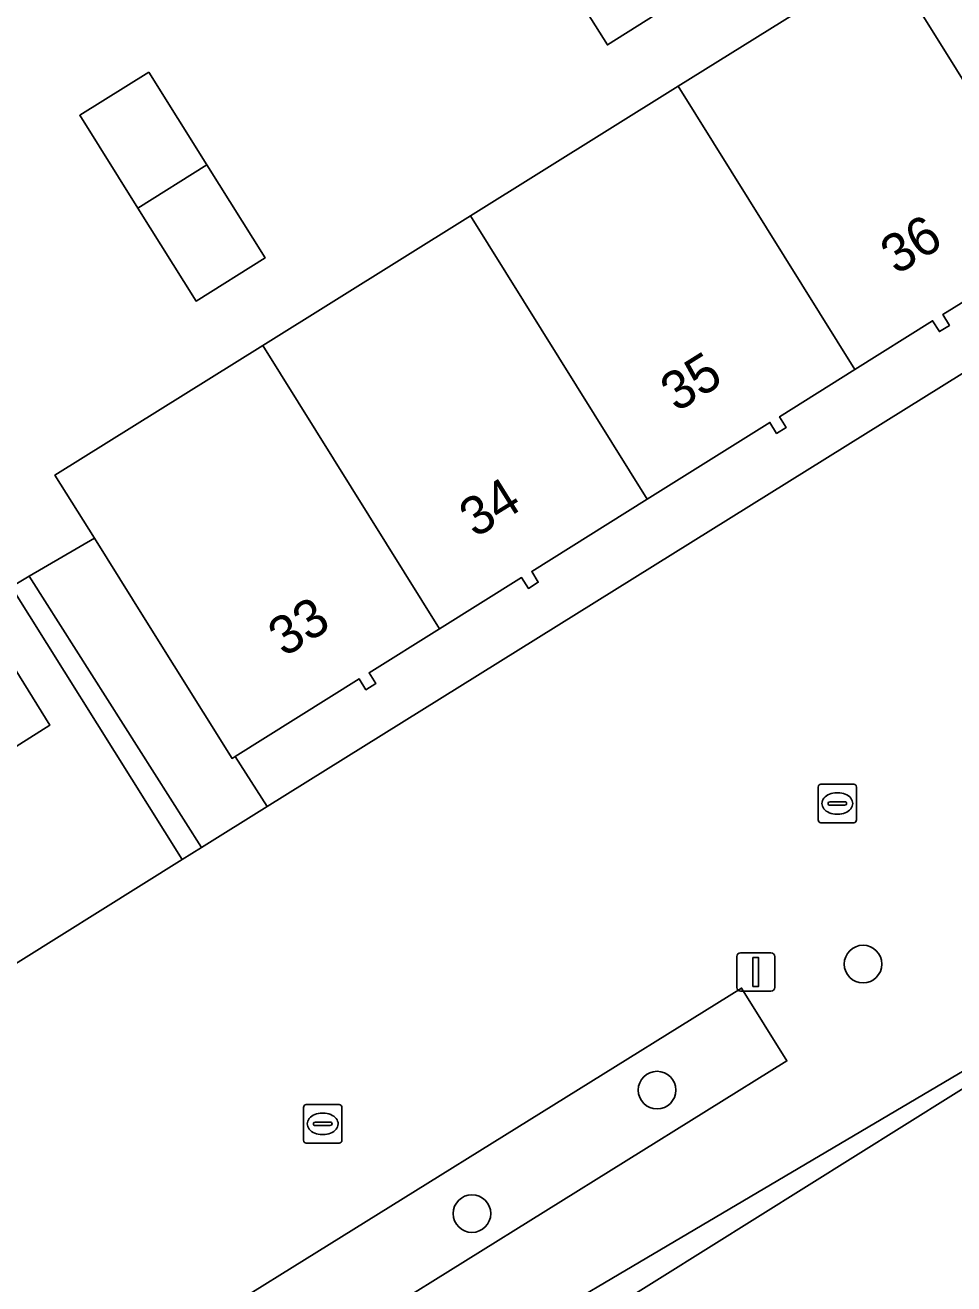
# Model space of a CAD drawing. Extents: x 159279 to 160377, y 384531 to 385888.
# Drawn here: x 159621.07 to 159645.22, y 385490.57 to 385523.3 of the extents above; entities that cross this region are included whole.
import ezdxf

# ---------------------------------------------------------------- set-up
doc = ezdxf.new("R2010")
doc.units = 0
for name, color, linetype in [('IMGEO_Boom', 7, 'Continuous'), ('IMGEO_Erf', 7, 'Continuous'), ('IMGEO_Groenvoorziening', 7, 'Continuous'), ('IMGEO_Hek', 7, 'Continuous'), ('IMGEO_Kolk', 7, 'Continuous'), ('IMGEO_Lichtmast', 7, 'Continuous'), ('IMGEO_Pand', 7, 'Continuous'), ('IMGEO_Pand_nummerreeks', 7, 'Continuous'), ('IMGEO_Parkeervlak_open', 7, 'Continuous'), ('IMGEO_Rijbaan_lokaal_open', 7, 'Continuous'), ('IMGEO_Voetgangersgebied_open', 7, 'Continuous')]:
    doc.layers.add(name, color=color, linetype=linetype)

msp = doc.modelspace()

# ---------------------------------------------------------------- linework, layer by layer
at = {"layer": 'IMGEO_Boom'}
for centre in [(159642.859, 385498.882), (159637.503, 385495.604), (159632.689, 385492.392)]:
    msp.add_circle(centre, 0.489, dxfattribs=at)
at = {"layer": 'IMGEO_Erf'}
for points in [[(159607.706, 385529.747), (159620.829, 385508.766), (159621.175, 385508.968), (159622.871, 385509.956), (159621.844, 385511.598), (159627.248, 385514.97), (159632.651, 385518.342), (159638.055, 385521.714), (159643.458, 385525.085)], [(159645.93, 385516.394), (159644.934, 385515.773), (159645.105, 385515.491), (159644.846, 385515.333), (159644.669, 385515.615), (159642.65, 385514.349), (159640.687, 385513.118), (159640.861, 385512.838), (159640.612, 385512.683), (159640.437, 385512.968), (159637.249, 385510.974), (159634.242, 385509.094), (159634.414, 385508.812), (159634.156, 385508.654), (159633.979, 385508.934), (159631.845, 385507.601), (159630.013, 385506.457), (159630.188, 385506.177), (159629.931, 385506.016), (159629.756, 385506.3), (159626.529, 385504.283), (159627.359, 385502.978), (159665.009, 385526.444)]]:
    msp.add_lwpolyline(points, dxfattribs=at)
for points in [[(159634.962, 385528.733), (159636.478, 385526.321), (159637.995, 385523.908), (159636.21, 385522.786), (159634.694, 385525.199), (159633.177, 385527.612)], [(159624.285, 385522.082), (159625.797, 385519.666), (159627.309, 385517.25), (159625.512, 385516.125), (159624, 385518.541), (159622.488, 385520.957)]]:
    msp.add_lwpolyline(points, close=True, dxfattribs=at)
at = {"layer": 'IMGEO_Groenvoorziening'}
for points in [[(159607.883, 385529.866), (159603.534, 385537.104), (159602.979, 385536.751), (159607.546, 385529.696), (159625.156, 385501.603), (159625.659, 385501.917), (159621.175, 385508.968), (159620.829, 385508.766), (159607.706, 385529.747)], [(159624.19, 385507.845), (159622.871, 385509.956), (159621.175, 385508.968), (159625.659, 385501.917), (159627.359, 385502.978), (159626.529, 385504.283), (159626.448, 385504.232)], [(159650.306, 385498.682), (159650.235, 385498.79), (159650.185, 385498.892), (159631.096, 385487.617), (159631.475, 385486.99), (159633.516, 385488.236), (159633.741, 385488.313)], [(159640.88, 385496.364), (159639.702, 385498.258), (159625.058, 385489.154), (159626.251, 385487.264)]]:
    msp.add_lwpolyline(points, close=True, dxfattribs=at)
msp.add_lwpolyline([(159600.416, 385529.542), (159601.198, 385528.374), (159605.503, 385531.069), (159609.631, 385524.466), (159605.291, 385521.738), (159607.176, 385518.737), (159611.543, 385521.434), (159615.61, 385514.841), (159611.258, 385512.107), (159613.285, 385508.969), (159617.621, 385511.695), (159621.706, 385505.092), (159617.346, 385502.343), (159619.877, 385498.309), (159625.156, 385501.603), (159607.546, 385529.696), (159602.979, 385536.751)], dxfattribs=at)
at = {"layer": 'IMGEO_Hek'}
for points in [[(159621.175, 385508.968), (159620.829, 385508.766), (159607.706, 385529.747), (159607.883, 385529.866), (159610.073, 385531.349)], [(159622.871, 385509.956), (159621.175, 385508.968)]]:
    msp.add_lwpolyline(points, dxfattribs=at)
at = {"layer": 'IMGEO_Kolk'}
for p, q in [((159641.69, 385502.633), (159641.69, 385503.485)), ((159641.765, 385503.559), (159642.617, 385503.559)), ((159642.178, 385503.339), (159642.203, 385503.339)), ((159642.691, 385503.485), (159642.691, 385502.633)), ((159641.949, 385503.053), (159641.949, 385503.065)), ((159642.387, 385503.016), (159641.989, 385503.016)), ((159641.992, 385503.102), (159642.39, 385503.102)), ((159642.433, 385503.065), (159642.433, 385503.053)), ((159642.201, 385502.779), (159642.176, 385502.779)), ((159642.617, 385502.559), (159641.765, 385502.559)), ((159628.306, 385494.3), (159628.306, 385495.152)), ((159628.381, 385495.226), (159629.233, 385495.226)), ((159629.307, 385495.152), (159629.307, 385494.3)), ((159628.608, 385494.769), (159629.006, 385494.769)), ((159628.794, 385495.006), (159628.819, 385495.006)), ((159628.565, 385494.72), (159628.565, 385494.732)), ((159629.003, 385494.683), (159628.605, 385494.683)), ((159628.817, 385494.446), (159628.792, 385494.446)), ((159629.049, 385494.732), (159629.049, 385494.72)), ((159629.233, 385494.226), (159628.381, 385494.226))]:
    msp.add_line(p, q, dxfattribs=at)
for points in [[(159641.69, 385502.633), (159641.69, 385503.485)], [(159641.765, 385503.559), (159642.617, 385503.559)], [(159642.691, 385503.485), (159642.691, 385502.633)], [(159642.617, 385502.559), (159641.765, 385502.559)], [(159628.306, 385494.3), (159628.306, 385495.152)], [(159628.381, 385495.226), (159629.233, 385495.226)], [(159629.307, 385495.152), (159629.307, 385494.3)], [(159629.233, 385494.226), (159628.381, 385494.226)]]:
    msp.add_lwpolyline(points, dxfattribs=at)
for centre, radius, start, end in [((159641.767, 385503.483), 0.0765, 91.552, 178.448), ((159641.767, 385503.483), 0.0765, 91.552, 178.448), ((159642.615, 385503.483), 0.0765, 1.552, 88.448), ((159642.615, 385503.483), 0.0765, 1.552, 88.448), ((159641.989, 385503.062), 0.0403, 85.8775, 175.7526), ((159641.986, 385503.052), 0.0366, 178.938, 274.7102), ((159642.39, 385503.059), 0.043, 264.8664, 352.4533), ((159642.394, 385503.064), 0.0386, 1.7309, 96.639), ((159641.767, 385502.635), 0.0765, 181.552, 268.448), ((159641.767, 385502.635), 0.0765, 181.552, 268.448), ((159642.615, 385502.635), 0.0765, 271.552, 358.448), ((159642.615, 385502.635), 0.0765, 271.552, 358.448), ((159628.383, 385495.15), 0.0765, 91.552, 178.448), ((159628.383, 385495.15), 0.0765, 91.552, 178.448), ((159629.231, 385495.15), 0.0765, 1.552, 88.448), ((159629.231, 385495.15), 0.0765, 1.552, 88.448), ((159628.605, 385494.729), 0.0403, 85.8775, 175.7526), ((159629.01, 385494.731), 0.0386, 1.7309, 96.639), ((159628.602, 385494.719), 0.0366, 178.938, 274.7102), ((159629.006, 385494.726), 0.043, 264.8664, 352.4533), ((159628.383, 385494.302), 0.0765, 181.552, 268.448), ((159628.383, 385494.302), 0.0765, 181.552, 268.448), ((159629.231, 385494.302), 0.0765, 271.552, 358.448), ((159629.231, 385494.302), 0.0765, 271.552, 358.448)]:
    msp.add_arc(centre, radius, start, end, dxfattribs=at)
for centre, major_axis, ratio, start_param, end_param in [((159642.177, 385503.059), (-0.387, 0.002), 0.722429, 4.712389, 7.853982), ((159642.202, 385503.059), (-0.39, 0.002), 0.717154, 1.570796, 4.712389), ((159628.793, 385494.726), (-0.387, 0.002), 0.722429, 4.712389, 7.853982), ((159628.818, 385494.726), (-0.39, 0.002), 0.717154, 1.570796, 4.712389)]:
    msp.add_ellipse(centre, major_axis=major_axis, ratio=ratio, start_param=start_param, end_param=end_param, dxfattribs=at)
at = {"layer": 'IMGEO_Lichtmast'}
for p, q in [((159639.574, 385498.277), (159639.574, 385499.077)), ((159639.574, 385499.077), (159639.574, 385498.277)), ((159639.674, 385499.177), (159640.464, 385499.177)), ((159640.464, 385499.177), (159639.674, 385499.177)), ((159640.564, 385499.077), (159640.564, 385498.277)), ((159640.564, 385498.277), (159640.564, 385499.077)), ((159640.464, 385498.177), (159639.674, 385498.177)), ((159639.674, 385498.177), (159640.464, 385498.177))]:
    msp.add_line(p, q, dxfattribs=at)
msp.add_lwpolyline([(159639.994, 385499.052), (159640.144, 385499.052), (159640.144, 385498.302), (159639.994, 385498.302), (159639.994, 385499.052)], dxfattribs=at)
for centre, start, end in [((159639.674, 385499.077), 90, 180), ((159639.674, 385499.077), 90, 180), ((159640.464, 385499.077), 0, 90), ((159640.464, 385499.077), 360, 90), ((159639.674, 385498.277), 180, 270), ((159639.674, 385498.277), 180, 270), ((159640.464, 385498.277), 270, 0), ((159640.464, 385498.277), 270, 0)]:
    msp.add_arc(centre, 0.1, start, end, dxfattribs=at)
at = {"layer": 'IMGEO_Pand'}
for points in [[(159648.862, 385528.457), (159643.458, 385525.085), (159648.056, 385517.718), (159651.138, 385519.639), (159651.311, 385519.356), (159651.562, 385519.518), (159651.383, 385519.795), (159653.459, 385521.09)], [(159636.478, 385526.321), (159634.694, 385525.199), (159636.21, 385522.786), (159637.995, 385523.908)], [(159643.458, 385525.085), (159638.055, 385521.714), (159642.65, 385514.349), (159644.669, 385515.615), (159644.846, 385515.333), (159645.105, 385515.491), (159644.934, 385515.773), (159645.93, 385516.394), (159648.056, 385517.718)], [(159624.285, 385522.082), (159622.488, 385520.957), (159624, 385518.541), (159625.797, 385519.666)], [(159638.055, 385521.714), (159632.651, 385518.342), (159637.249, 385510.974), (159640.437, 385512.968), (159640.612, 385512.683), (159640.861, 385512.838), (159640.687, 385513.118), (159642.65, 385514.349)], [(159625.797, 385519.666), (159624, 385518.541), (159625.512, 385516.125), (159627.309, 385517.25)], [(159632.651, 385518.342), (159627.248, 385514.97), (159631.845, 385507.601), (159633.979, 385508.934), (159634.156, 385508.654), (159634.414, 385508.812), (159634.242, 385509.094), (159637.249, 385510.974)], [(159627.248, 385514.97), (159621.844, 385511.598), (159622.871, 385509.956), (159624.19, 385507.845), (159626.448, 385504.232), (159626.529, 385504.283), (159629.756, 385506.3), (159629.931, 385506.016), (159630.188, 385506.177), (159630.013, 385506.457), (159631.845, 385507.601)]]:
    msp.add_lwpolyline(points, close=True, dxfattribs=at)
at = {"layer": 'IMGEO_Parkeervlak_open'}
msp.add_lwpolyline([(159613.285, 385508.969), (159617.346, 385502.343), (159621.706, 385505.092), (159617.621, 385511.695)], close=True, dxfattribs=at)
at = {"layer": 'IMGEO_Rijbaan_lokaal_open'}
msp.add_lwpolyline([(159710.177, 385402.582), (159708.982, 385404.499), (159708.015, 385406.051), (159687.146, 385439.534), (159650.306, 385498.682), (159633.741, 385488.313), (159668.221, 385433.234), (159691.585, 385395.788), (159692.541, 385394.27), (159693.908, 385392.097)], dxfattribs=at)
at = {"layer": 'IMGEO_Voetgangersgebied_open'}
for points in [[(159706.033, 385552.051), (159679.048, 385535.202), (159678.199, 385534.669), (159673.504, 385531.721), (159669.834, 385529.432), (159668.389, 385528.558), (159666.971, 385527.671), (159665.555, 385526.785), (159665.009, 385526.444), (159627.359, 385502.978), (159625.659, 385501.917), (159625.156, 385501.603), (159619.877, 385498.309), (159615.638, 385495.651), (159614.413, 385494.87), (159614.675, 385494.461), (159609.795, 385491.39), (159610.606, 385490.161), (159581.215, 385471.84)], [(159587.327, 385461.817), (159594.656, 385466.373), (159630.478, 385488.64), (159631.096, 385487.617), (159650.185, 385498.892), (159650.235, 385498.79), (159651.668, 385499.667), (159653.812, 385500.989), (159685.123, 385520.533)]]:
    msp.add_lwpolyline(points, dxfattribs=at)
msp.add_lwpolyline([(159639.702, 385498.258), (159640.88, 385496.364), (159626.251, 385487.264), (159625.058, 385489.154)], close=True, dxfattribs=at)

# ---------------------------------------------------------------- texts
at = {"layer": 'IMGEO_Pand_nummerreeks'}
for s, rotation, p in [('36', 31.9309, (159643.73, 385516.79)), ('35', 32.0169, (159638.01, 385513.219)), ('34', 31.9882, (159632.776, 385509.951)), ('33', 32.0054, (159627.807, 385506.851))]:
    msp.add_text(s, height=1, rotation=rotation, dxfattribs=at).set_placement(p)

doc.saveas('drawing.dxf')
